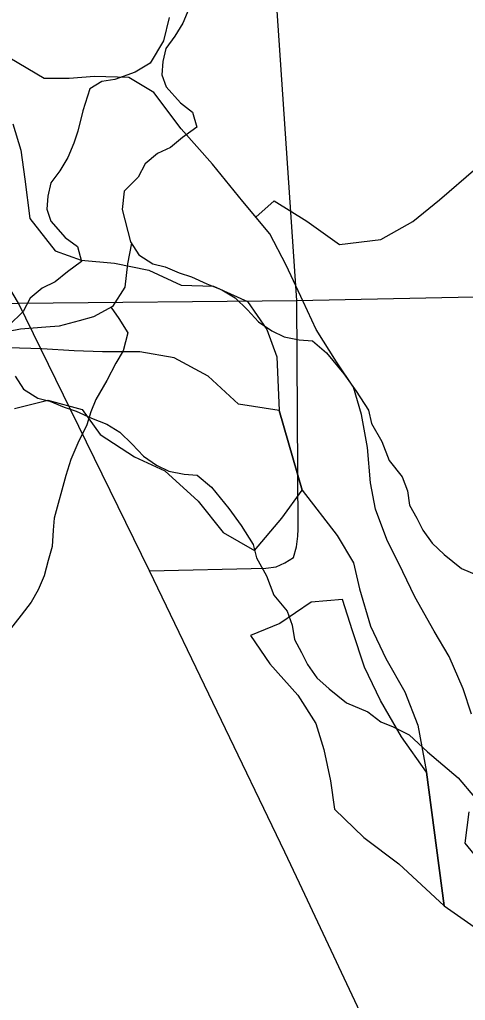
# Model space of a CAD drawing. Extents: x -21.1 to 50.3, y 0 to 22.1.
# Drawn here: x 8.1289 to 8.2964, y 20.1547 to 20.5233 of the extents above; entities that cross this region are included whole.
import ezdxf

# ---------------------------------------------------------------- set-up
doc = ezdxf.new("R2010")
doc.units = 0
for name, color, linetype in [('GM_X_City_Street', 7, 'Continuous'), ('GM_X_Major_Lake', 7, 'Continuous'), ('GM_X_Major_River', 7, 'Continuous'), ('GM_X_Minor_River', 7, 'Continuous'), ('GM_X_State_Route', 7, 'Continuous')]:
    doc.layers.add(name, color=color, linetype=linetype)

msp = doc.modelspace()

# ---------------------------------------------------------------- linework, layer by layer
at = {"layer": 'GM_X_City_Street'}
msp.add_lwpolyline([(8.17763, 20.31621), (8.22145, 20.3172), (8.22529, 20.31771), (8.22847, 20.31914), (8.23181, 20.32121), (8.23292, 20.32519), (8.2334, 20.32917), (8.23356, 20.33187), (8.23308, 20.41777), (8.22071, 20.59864), (8.21403, 20.68319)], dxfattribs=at)
at = {"layer": 'GM_X_Major_Lake'}
for points in [[(8.29863, 20.26233), (8.2956, 20.27181), (8.2903, 20.28395), (8.28462, 20.29343), (8.27742, 20.30633), (8.27288, 20.31581), (8.26682, 20.32794), (8.26266, 20.33932), (8.26077, 20.34918), (8.25964, 20.36246), (8.25737, 20.37497), (8.25435, 20.38521), (8.2479, 20.39469), (8.24033, 20.40683), (8.23541, 20.41744), (8.22897, 20.4311), (8.22291, 20.44285), (8.21269, 20.45499), (8.20132, 20.46902), (8.18958, 20.48229), (8.17935, 20.49595), (8.16988, 20.50163), (8.15699, 20.50201), (8.14751, 20.50125), (8.13804, 20.50125), (8.12515, 20.50883)], [(8.12628, 20.48418), (8.1293, 20.47432), (8.13081, 20.46332), (8.1327, 20.44853), (8.14217, 20.4364), (8.15202, 20.43299), (8.16453, 20.43185), (8.17742, 20.4292), (8.18955, 20.42351), (8.20168, 20.42313), (8.21456, 20.41744), (8.22176, 20.40683), (8.22554, 20.39658), (8.22643, 20.37637)], [(8.22643, 20.37637), (8.23499, 20.34652)], [(8.23499, 20.34652), (8.24825, 20.32946), (8.25431, 20.31922), (8.25658, 20.30936), (8.26074, 20.29533), (8.26642, 20.28319), (8.27361, 20.27067), (8.27854, 20.25816), (8.28177, 20.24046)], [(8.28177, 20.24046), (8.28835, 20.19027)], [(8.30466, 20.20355), (8.29633, 20.21379), (8.29785, 20.22554)], [(8.28835, 20.19027), (8.29972, 20.18231), (8.31336, 20.17738), (8.32625, 20.17397), (8.33573, 20.17245), (8.34558, 20.17018), (8.35619, 20.16828), (8.36757, 20.16714), (8.38159, 20.16525), (8.39485, 20.16146), (8.40584, 20.15653), (8.41911, 20.14894), (8.42896, 20.14288), (8.4426, 20.13264), (8.44979, 20.12316), (8.45396, 20.1133), (8.4585, 20.10306), (8.46684, 20.09016), (8.4729, 20.08068), (8.48312, 20.06627), (8.48994, 20.05641), (8.49903, 20.04352), (8.50547, 20.03328)]]:
    msp.add_lwpolyline(points, dxfattribs=at)
at = {"layer": 'GM_X_Major_River'}
for points in [[(8.29863, 20.26233), (8.2956, 20.27181), (8.2903, 20.28395), (8.28462, 20.29343), (8.27742, 20.30633), (8.27288, 20.31581), (8.26682, 20.32794), (8.26266, 20.33932), (8.26077, 20.34918), (8.25964, 20.36246), (8.25737, 20.37497), (8.25435, 20.38521), (8.2479, 20.39469), (8.24033, 20.40683), (8.23541, 20.41744), (8.22897, 20.4311), (8.22291, 20.44285), (8.21269, 20.45499), (8.20132, 20.46902), (8.18958, 20.48229), (8.17935, 20.49595), (8.16988, 20.50163), (8.15699, 20.50201), (8.14751, 20.50125), (8.13804, 20.50125), (8.12515, 20.50883)], [(8.12628, 20.48418), (8.1293, 20.47432), (8.13081, 20.46332), (8.1327, 20.44853), (8.14217, 20.4364), (8.15202, 20.43299), (8.16453, 20.43185), (8.17742, 20.4292), (8.18955, 20.42351), (8.20168, 20.42313), (8.21456, 20.41744), (8.22176, 20.40683), (8.22554, 20.39658), (8.22643, 20.37637)], [(8.22643, 20.37637), (8.21113, 20.37876), (8.19976, 20.38937), (8.18688, 20.3962), (8.17399, 20.39847), (8.15997, 20.39847), (8.14935, 20.39885), (8.13722, 20.39961), (8.12471, 20.39999)], [(8.12697, 20.37723), (8.13949, 20.38027), (8.15237, 20.37686), (8.15919, 20.36737), (8.17208, 20.35903), (8.18344, 20.35372), (8.19594, 20.34235), (8.20541, 20.33059), (8.21716, 20.32376), (8.2274, 20.3359), (8.23499, 20.34652)], [(8.23499, 20.34652), (8.22643, 20.37637)], [(8.23499, 20.34652), (8.24825, 20.32946), (8.25431, 20.31922), (8.25658, 20.30936), (8.26074, 20.29533), (8.26642, 20.28319), (8.27361, 20.27067), (8.27854, 20.25816), (8.28177, 20.24046)], [(8.28177, 20.24046), (8.27235, 20.25377), (8.26445, 20.26746), (8.25844, 20.28), (8.25396, 20.29367), (8.25022, 20.30544), (8.23847, 20.30435), (8.22668, 20.29643), (8.21567, 20.29191), (8.22283, 20.28127), (8.23339, 20.26947), (8.24016, 20.25882), (8.24315, 20.24895), (8.24575, 20.23718), (8.24722, 20.22655), (8.25816, 20.21589), (8.27138, 20.20598), (8.28835, 20.19027)], [(8.28835, 20.19027), (8.28177, 20.24046)], [(8.30466, 20.20355), (8.29633, 20.21379), (8.29785, 20.22554)], [(8.28835, 20.19027), (8.29972, 20.18231), (8.31336, 20.17738), (8.32625, 20.17397), (8.33573, 20.17245), (8.34558, 20.17018), (8.35619, 20.16828), (8.36757, 20.16714), (8.38159, 20.16525), (8.39485, 20.16146), (8.40584, 20.15653), (8.41911, 20.14894), (8.42896, 20.14288), (8.4426, 20.13264), (8.44979, 20.12316), (8.45396, 20.1133), (8.4585, 20.10306), (8.46684, 20.09016), (8.4729, 20.08068), (8.48312, 20.06627), (8.48994, 20.05641), (8.49903, 20.04352), (8.50547, 20.03328)]]:
    msp.add_lwpolyline(points, dxfattribs=at)
at = {"layer": 'GM_X_Minor_River'}
for points in [[(8.21763, 20.44913), (8.22449, 20.45529), (8.23679, 20.44761), (8.24912, 20.4388), (8.26461, 20.44068), (8.27658, 20.44742), (8.28662, 20.45562), (8.30036, 20.46733), (8.31014, 20.4706), (8.32067, 20.47389), (8.33119, 20.47793), (8.34734, 20.48401), (8.36049, 20.48887), (8.37402, 20.49337), (8.3872, 20.4971), (8.40008, 20.4974), (8.41411, 20.4966), (8.42184, 20.50665), (8.42603, 20.52192), (8.42806, 20.53222)], [(8.19251, 20.52735), (8.19026, 20.52202), (8.18724, 20.51707), (8.18384, 20.51249), (8.18272, 20.50754), (8.18237, 20.5026), (8.18392, 20.49805), (8.18928, 20.492), (8.19387, 20.48861), (8.19542, 20.48292), (8.19011, 20.47909), (8.18557, 20.47527), (8.18063, 20.47296), (8.17608, 20.46914), (8.17345, 20.46418)], [(8.18512, 20.52414), (8.18288, 20.51539), (8.17798, 20.50701), (8.17229, 20.50356), (8.16469, 20.50086), (8.15975, 20.50007), (8.1552, 20.49738), (8.15258, 20.48901), (8.15072, 20.4814), (8.14922, 20.47684), (8.14697, 20.4715), (8.14395, 20.46655), (8.14055, 20.46197), (8.13943, 20.45703), (8.13908, 20.45209), (8.14063, 20.44754), (8.14599, 20.44149), (8.15058, 20.43809), (8.15213, 20.4324), (8.14683, 20.42857), (8.14228, 20.42475), (8.13734, 20.42244), (8.1328, 20.41862), (8.13016, 20.41367)], [(8.17345, 20.46418), (8.16815, 20.45884), (8.16742, 20.45199), (8.17054, 20.43985), (8.17361, 20.43493), (8.17896, 20.43154), (8.18353, 20.43043), (8.18887, 20.42818), (8.19345, 20.42668), (8.19917, 20.42405), (8.2049, 20.42181), (8.20986, 20.4188), (8.21446, 20.41426), (8.21867, 20.40973), (8.22364, 20.40634), (8.22822, 20.40408), (8.23393, 20.40297), (8.23888, 20.40262), (8.24424, 20.39809), (8.25075, 20.39015), (8.25536, 20.38372), (8.25997, 20.37652), (8.26113, 20.37159), (8.26498, 20.36478), (8.26768, 20.35757), (8.27266, 20.35152), (8.2746, 20.34621), (8.27539, 20.3409), (8.27808, 20.33597), (8.28039, 20.33143), (8.28384, 20.32651), (8.28843, 20.32236), (8.29493, 20.31707), (8.30295, 20.3137)], [(8.17086, 20.43933), (8.16944, 20.43149), (8.16835, 20.42274), (8.16382, 20.4155), (8.15661, 20.41166), (8.15129, 20.41011), (8.14369, 20.40817), (8.13874, 20.40777), (8.12923, 20.40695), (8.12467, 20.40617)], [(8.16321, 20.41518), (8.16613, 20.41096), (8.16958, 20.40566), (8.16772, 20.39881), (8.16508, 20.39423), (8.16169, 20.38776), (8.15754, 20.38052), (8.15567, 20.37595), (8.15417, 20.371), (8.15078, 20.36414), (8.14815, 20.35805), (8.14628, 20.35196), (8.1418, 20.33598), (8.14145, 20.33142), (8.1411, 20.32534), (8.13961, 20.32001), (8.13812, 20.3143), (8.13586, 20.30898), (8.13322, 20.3044), (8.12945, 20.29944), (8.12491, 20.29372)], [(8.13016, 20.41367), (8.12486, 20.40832)], [(8.12725, 20.38934), (8.13032, 20.38442), (8.13567, 20.38103), (8.14024, 20.37991), (8.14558, 20.37766), (8.15016, 20.37617), (8.15588, 20.37354), (8.16161, 20.37129), (8.16657, 20.36828), (8.17117, 20.36375), (8.17538, 20.35921), (8.18035, 20.35582), (8.18493, 20.35357), (8.19064, 20.35246), (8.19559, 20.35211), (8.20095, 20.34757), (8.20746, 20.33963), (8.21207, 20.3332), (8.21668, 20.32601), (8.21785, 20.32108), (8.22169, 20.31426), (8.22439, 20.30706), (8.22938, 20.301), (8.23131, 20.2957), (8.2321, 20.29038), (8.23479, 20.28546), (8.2371, 20.28091), (8.24055, 20.27599), (8.24514, 20.27184), (8.25164, 20.26656), (8.25966, 20.26318), (8.26463, 20.25941), (8.2692, 20.25754), (8.27531, 20.25453), (8.2822, 20.24811), (8.29367, 20.2383), (8.29981, 20.23111)]]:
    msp.add_lwpolyline(points, dxfattribs=at)
at = {"layer": 'GM_X_State_Route'}
for points in [[(8.1481, 20.37657), (8.12841, 20.41681), (8.10865, 20.44998)], [(7.58901, 20.40658), (7.80745, 20.40955), (8.06272, 20.41522), (8.12841, 20.41681), (8.23308, 20.41777), (8.3481, 20.4201), (8.59759, 20.42573), (8.9, 20.43066)], [(8.23406, 20.19872), (8.22854, 20.21047), (8.17763, 20.31621), (8.1481, 20.37657)], [(8.79387, 19.27547), (8.78918, 19.28217), (8.75229, 19.33482), (8.62243, 19.52826), (8.5301, 19.6684), (8.41606, 19.84003), (8.39072, 19.87758), (8.37966, 19.89624), (8.36768, 19.91812), (8.35617, 19.94254), (8.30923, 20.03886), (8.23406, 20.19872)]]:
    msp.add_lwpolyline(points, dxfattribs=at)

doc.saveas('drawing.dxf')
